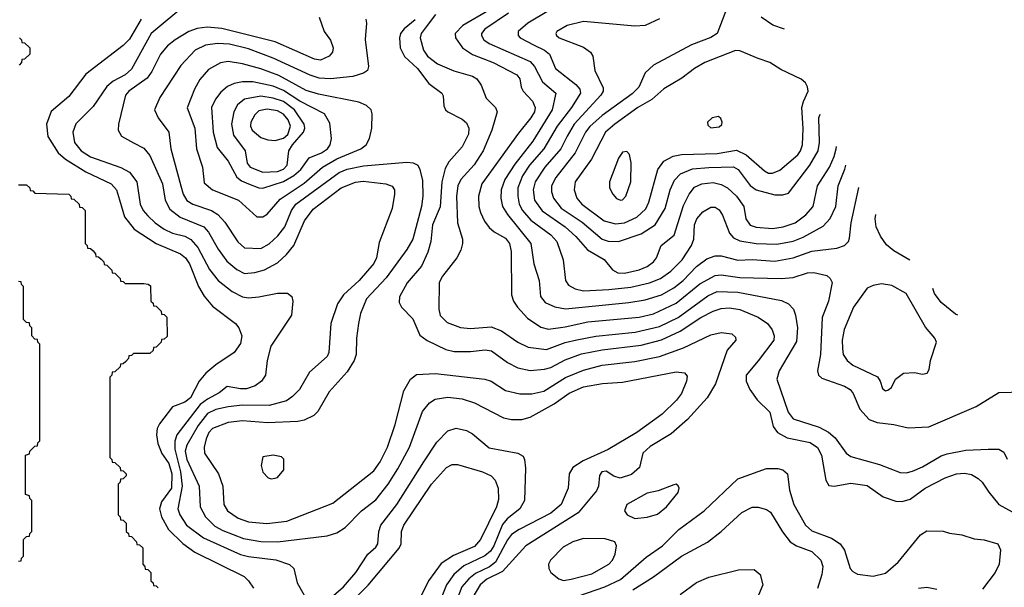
# Model space of a CAD drawing. Extents: x 997028 to 1115134, y 536408 to 618974.
# Tile 464 of 473: x 1078311 to 1083102, y 591873 to 594632. Entities that reach past the tile are written whole.
import ezdxf

# ---------------------------------------------------------------- set-up
doc = ezdxf.new("R2010")
doc.units = 0

msp = doc.modelspace()

# ---------------------------------------------------------------- linework, layer by layer
at = {"layer": '0CON10XD'}
for points in [[(1079125, 594710.4), (1078950.8, 594565), (1078855, 594391.8), (1078825, 594365.3), (1078766.7, 594333.3), (1078735, 594308), (1078669.4, 594210.6), (1078585, 594126.5), (1078569.7, 594085), (1078578.7, 594035), (1078610.7, 593995), (1078655, 593965.7), (1078803.9, 593913.9), (1078845, 593891.2), (1078880.8, 593845), (1078896.8, 593735), (1078911.9, 593705), (1078935, 593678.7), (1078970, 593645), (1079015, 593613.5), (1079055, 593595.6), (1079115, 593579.8), (1079143.5, 593563.5), (1079178.6, 593525), (1079235, 593417.9), (1079276.8, 593365), (1079345, 593311.6), (1079395, 593285.9), (1079425, 593280.9), (1079475, 593284.6), (1079565, 593303.6), (1079615, 593302.5), (1079635, 593286.7), (1079640.8, 593265), (1079634.5, 593195.5), (1079534, 593046), (1079515.5, 592975), (1079507.5, 592905), (1079487.8, 592875), (1079457.4, 592852.6), (1079415, 592838.8), (1079385, 592837.4), (1079320.5, 592849.5), (1079282.1, 592817.9), (1079225, 592788.5), (1079188.8, 592761.2), (1079075.2, 592614.8), (1079065.8, 592584.2), (1079065.4, 592545), (1079094.5, 592435), (1079101.4, 592365), (1079080.3, 592255), (1079090.3, 592225), (1079122.9, 592175), (1079205, 592114), (1079385, 592033.5), (1079425, 592022.3), (1079557, 592007), (1079623.7, 591983.7), (1079645.7, 591965), (1079661.9, 591895), (1079695.5, 591835)], [(1080595, 594679.5), (1080467.5, 594605), (1080430.9, 594565), (1080432.5, 594545), (1080466.2, 594496.2), (1080515, 594462.6), (1080615, 594424.3), (1080730, 594365), (1080744.4, 594345), (1080751.1, 594305), (1080761.1, 594285), (1080807, 594237), (1080819.3, 594205), (1080815.6, 594185), (1080798, 594155), (1080738.3, 594081.7), (1080559.7, 593835), (1080543.7, 593775), (1080545.8, 593725), (1080554.2, 593695), (1080573.2, 593653.2), (1080595, 593622.9), (1080620.7, 593600.7), (1080675, 593570.4), (1080694.7, 593545), (1080702.4, 593505), (1080704.6, 593295), (1080713.8, 593265), (1080733.1, 593235), (1080782.2, 593182.2), (1080847.6, 593137.6), (1080885, 593128.9), (1080965, 593139.6), (1081075, 593163.3), (1081325, 593186.7), (1081395, 593203.3), (1081505, 593255.2), (1081621.4, 593348.6), (1081695, 593389.8), (1081725, 593392.6), (1081815, 593379.4), (1082016.1, 593373.9), (1082075, 593380), (1082145, 593401.2), (1082175, 593403.9), (1082238.3, 593388.3), (1082255.6, 593375), (1082264.5, 593355), (1082247.5, 593265), (1082215.4, 593185), (1082208.6, 593005), (1082193.3, 592925), (1082197.5, 592905), (1082215, 592890.6), (1082325, 592851.8), (1082351.5, 592835), (1082366.7, 592815), (1082399.9, 592739.9), (1082445, 592688.5), (1082484.1, 592674.1), (1082565, 592665.3), (1082635, 592648.2), (1082735, 592653.5), (1082965, 592751.4), (1083075, 592820.6), (1083195.8, 592824.2)], [(1080884.5, 594675.5), (1080784.1, 594615.9), (1080737.1, 594575), (1080736.2, 594555), (1080746.2, 594545), (1080815, 594508.9), (1080864.5, 594485), (1080888.5, 594465), (1080918.1, 594395), (1081018.1, 594318.1), (1081036.9, 594295), (1081040, 594275), (1080996.5, 594205), (1080926, 594115), (1080862, 594005), (1080791.3, 593925), (1080757.2, 593872.8), (1080735.9, 593815), (1080734.5, 593775), (1080741.9, 593735), (1080757.2, 593705), (1080798.3, 593658.3), (1080895, 593586.8), (1080924.7, 593555), (1080955.3, 593465.3), (1080967.2, 593365), (1080982.3, 593342.3), (1081014.1, 593324.1), (1081054.8, 593314.8), (1081178.5, 593321.5), (1081285, 593332.2), (1081376.3, 593353.7), (1081429.6, 593375), (1081479.7, 593410.3), (1081535.1, 593464.9), (1081580.7, 593535), (1081591.6, 593565), (1081594.8, 593635), (1081606.7, 593665), (1081635, 593698.8), (1081675, 593721.1), (1081695, 593720.8), (1081715, 593708.5), (1081731.8, 593681.8), (1081764.8, 593594.8), (1081785, 593572.8), (1081815, 593557.3), (1081894.2, 593544.2), (1081995, 593540.8), (1082075, 593556), (1082124, 593576), (1082220.9, 593629.1), (1082254.4, 593665.6), (1082283.3, 593725), (1082293.5, 593825), (1082325.8, 593905.8), (1082332, 593925.1)], [(1081759.4, 594705), (1081704.5, 594565), (1081675, 594545.3), (1081579.7, 594510.3), (1081395, 594411.5), (1081355.3, 594374.7), (1081324.6, 594305), (1081292.1, 594272.1), (1081145, 594166.1), (1081085, 594112.6), (1081064.4, 594085), (1081014.9, 593985.1), (1080919.5, 593865), (1080899.7, 593825), (1080899.7, 593795), (1080908.6, 593765), (1080946.2, 593716.2), (1081048.3, 593648.3), (1081144.9, 593564.9), (1081175, 593555.2), (1081225, 593554), (1081335, 593591.6), (1081404, 593636), (1081452.7, 593715), (1081477, 593805), (1081498.1, 593851.9), (1081527.3, 593882.7), (1081585, 593906.8), (1081665.2, 593914.8), (1081785, 593916.7), (1081807.1, 593905), (1081865, 593826.5), (1081895, 593804.8), (1081985, 593781.9), (1082025, 593780.4), (1082051.5, 593788.5), (1082156.3, 593925), (1082196.3, 593995), (1082202.9, 594035), (1082200.6, 594155), (1082205.9, 594173.5)], [(1078901.9, 594635), (1078845, 594537.3), (1078815, 594507.7), (1078632.4, 594367.6), (1078550.6, 594259.4), (1078464.1, 594185.9), (1078442.5, 594125), (1078448.5, 594065), (1078498.2, 593985), (1078534.6, 593954.6), (1078632.5, 593892.5), (1078756.2, 593835), (1078781.9, 593805), (1078796.6, 593756.6), (1078820.6, 593675), (1078868.9, 593615), (1078975.2, 593545.2), (1079093.6, 593493.6), (1079118.4, 593475), (1079137, 593445), (1079180.8, 593335), (1079208.5, 593288.5), (1079250.2, 593240.2), (1079361.9, 593155), (1079376.9, 593135), (1079392.2, 593095), (1079385, 593058.8), (1079355, 593014.3), (1079265, 592954.8), (1079216.8, 592915), (1079184.8, 592875.2), (1079141.6, 592795), (1079115, 592773.1), (1079055, 592750.8), (1078991.4, 592668.6), (1078979.5, 592645), (1078977.1, 592615), (1078982.9, 592572.9), (1079003.3, 592523.3), (1079036.7, 592475), (1079051.4, 592425), (1079049.3, 592355), (1079000.5, 592289.5), (1078991.7, 592255), (1079001, 592215), (1079034.7, 592155), (1079105, 592085.9), (1079163.4, 592043.4), (1079403.5, 591925), (1079424.7, 591905), (1079448.4, 591868.4)], [(1079768, 594645), (1079793.3, 594575), (1079823.8, 594533.8), (1079836.4, 594495), (1079832.9, 594475), (1079817.3, 594455), (1079775, 594435.8), (1079745, 594440), (1079555, 594525.7), (1079295, 594590.2), (1079224.3, 594595.7), (1079175, 594590), (1079135, 594575.4), (1079068.2, 594535), (1079031.1, 594505), (1078996.7, 594465), (1078955, 594381.5), (1078931.6, 594348.4), (1078841.8, 594285), (1078826.6, 594265), (1078791.3, 594125), (1078790, 594095), (1078807.1, 594067.1), (1078865, 594034.6), (1078915, 594008.8), (1078945, 593971.9), (1079006, 593835), (1079018.9, 593755), (1079041.2, 593711.2), (1079092.3, 593672.3), (1079207.7, 593625), (1079229.6, 593599.6), (1079277.1, 593517.1), (1079319, 593459), (1079367.5, 593417.5), (1079405, 593398.9), (1079455, 593404.2), (1079502.8, 593417.2), (1079565, 593451.3), (1079609.4, 593490.6), (1079645.2, 593534.8), (1079697.1, 593655), (1079739, 593711), (1079875.5, 593815), (1079945, 593843.4), (1079982.8, 593847.2), (1080092.5, 593835), (1080123.8, 593823.8), (1080134.4, 593805), (1080135.5, 593785), (1080123.8, 593715), (1080060.9, 593549.1), (1080047.6, 593475), (1080035, 593446.7), (1079962.5, 593365), (1079886.2, 593295), (1079858.4, 593251.6), (1079824.7, 593155.3), (1079815.4, 593015), (1079807.1, 592995), (1079721.1, 592918.9), (1079672.7, 592835), (1079639.5, 592800.5), (1079609.8, 592780.2), (1079525, 592757.7), (1079395, 592758.4), (1079325, 592750.5), (1079265, 592737.9), (1079225, 592717.9), (1079179.7, 592660.3), (1079124.5, 592565), (1079117, 592535), (1079125, 592493.8), (1079184.1, 592365), (1079189.1, 592265), (1079215.9, 592215), (1079260.5, 592170.5), (1079299, 592149), (1079400.2, 592110.2), (1079485, 592096), (1079565, 592094.3), (1079806.7, 592123.3), (1079855, 592137.5), (1079895, 592164.5), (1079975, 592244.5), (1080045, 592297.9), (1080104.8, 592375.2), (1080150.6, 592449.4), (1080208.6, 592555), (1080272, 592728), (1080305, 592770.5), (1080332.8, 592787.3), (1080395, 592797.1), (1080465, 592789.7), (1080525, 592770.7), (1080665, 592697.5), (1080705, 592688.8), (1080755, 592688.2), (1080795, 592700), (1080912.3, 592765), (1080985, 592816.7), (1081055, 592847), (1081146.6, 592863.4), (1081245, 592870.6), (1081505, 592920.4), (1081546.1, 592916.1), (1081559.1, 592899.1), (1081556.7, 592875), (1081532.1, 592815), (1081507.3, 592782.7), (1081438.2, 592715), (1081314.5, 592625), (1081175, 592543.7), (1081052.7, 592487.3), (1081002.1, 592455), (1080984.6, 592425), (1080980, 592355), (1080946.2, 592275), (1080895, 592234.3), (1080740.9, 592155), (1080705, 592130), (1080685, 592104.7), (1080625.8, 591995), (1080597.7, 591972.3), (1080529.6, 591940.4), (1080496, 591914), (1080463.2, 591875), (1080435, 591804.7)], [(1079995.8, 594635), (1079999.4, 594615), (1079993.1, 594536.9), (1080008.6, 594405), (1080004.3, 594385.7), (1079985, 594371.9), (1079932.9, 594357.1), (1079824.4, 594345.6), (1079768, 594348), (1079725, 594362.3), (1079545, 594446), (1079425, 594490.7), (1079332.9, 594512.9), (1079273.4, 594516.6), (1079215, 594508.4), (1079164.6, 594485), (1079095, 594410.5), (1078993.1, 594255), (1078967.3, 594195), (1078984.4, 594155), (1079036.4, 594085), (1079047.3, 594005), (1079095.3, 593824.7), (1079107, 593785), (1079125, 593753.9), (1079154.4, 593735), (1079244.5, 593704.5), (1079275.9, 593685.9), (1079308.8, 593648.8), (1079373, 593553), (1079405, 593523.8), (1079485, 593520.6), (1079525, 593542.8), (1079568, 593582), (1079602, 593625), (1079633.4, 593705), (1079654.7, 593735), (1079865, 593889.8), (1079905, 593905.2), (1079985, 593922.8), (1080195, 593939.3), (1080226.6, 593936.6), (1080248.1, 593925), (1080258.8, 593905), (1080271.1, 593851.1), (1080273.3, 593775), (1080266.6, 593725), (1080224.6, 593565), (1080195.5, 593515), (1080095, 593378.2), (1079999.5, 593275), (1079970.3, 593205), (1079959.3, 593155), (1079949.7, 593085), (1079948, 593005), (1079938.2, 592975), (1079905, 592921.5), (1079816.8, 592823.2), (1079762.7, 592727.3), (1079742.2, 592707.8), (1079695, 592685.4), (1079665, 592679.7), (1079516.8, 592673.2), (1079395, 592682.3), (1079325, 592674.8), (1079249.2, 592645), (1079232.1, 592625), (1079219.2, 592595), (1079208.6, 592555), (1079211.3, 592525), (1079278.9, 592425), (1079300.3, 592365), (1079304.7, 592275), (1079322.1, 592245), (1079375, 592208.6), (1079425, 592191.6), (1079513.1, 592183.1), (1079610.8, 592195), (1079835, 592281.8), (1080035, 592438.8), (1080065, 592483.5), (1080100.3, 592555), (1080138.6, 592665), (1080181.2, 592828.8), (1080213.5, 592885), (1080242.6, 592907.4), (1080335, 592912), (1080575, 592884.6), (1080605, 592874.6), (1080675, 592830.4), (1080745, 592813.6), (1080803.5, 592813.5), (1080862.5, 592827.5), (1080967.4, 592892.6), (1081055, 592929.4), (1081145, 592953.2), (1081305, 592971.5), (1081425, 592996), (1081541.9, 593038.1), (1081675, 593100.8), (1081725, 593111.2), (1081776.2, 593105), (1081795, 593088.8), (1081795.6, 593075), (1081753.2, 593026.8), (1081697, 592863), (1081656.1, 592793.9), (1081560.6, 592689.4), (1081481.4, 592618.6), (1081378.3, 592558.3), (1081343.8, 592525), (1081326.4, 592455), (1081287.8, 592422.2), (1081233.4, 592403.4), (1081202.8, 592412.8), (1081165, 592437.9), (1081144.3, 592435), (1081133.1, 592416.9), (1081127.1, 592365), (1081118, 592342), (1081028.7, 592235), (1080773.8, 592075), (1080660.3, 591949.7), (1080585, 591913.3), (1080551.9, 591885), (1080492.5, 591785)], [(1080235, 594632.7), (1080181.3, 594588.7), (1080164.2, 594565), (1080158.8, 594545), (1080163.4, 594495), (1080183.4, 594453.4), (1080246.9, 594395), (1080301.9, 594321.9), (1080365.7, 594275), (1080371.9, 594261.9), (1080374.4, 594214.4), (1080382.5, 594195), (1080394, 594185), (1080465, 594149.1), (1080485, 594131.9), (1080496.9, 594105), (1080495.4, 594075.4), (1080464.6, 594015), (1080399.2, 593940.8), (1080381.2, 593908.8), (1080365.5, 593845), (1080356.8, 593723.2), (1080319.8, 593635), (1080311.6, 593555), (1080296.9, 593503.1), (1080265.8, 593434.2), (1080197.4, 593352.6), (1080160, 593285), (1080157.5, 593257.5), (1080169.2, 593235), (1080225, 593178), (1080258.8, 593098.8), (1080293.2, 593073.2), (1080385, 593029.1), (1080425, 593019.4), (1080505, 593018.9), (1080576.9, 593026.9), (1080607.5, 593022.5), (1080685, 592966.8), (1080735, 592940.3), (1080795, 592927.5), (1080865, 592932.9), (1080895, 592942.2), (1080965, 592979.6), (1081045, 593007.4), (1081145, 593027.6), (1081335, 593049.8), (1081435, 593075.5), (1081525, 593118.3), (1081625, 593184.8), (1081685, 593216.2), (1081725, 593229), (1081765, 593231.1), (1081815, 593223.8), (1081905, 593186), (1081950, 593155), (1081972.1, 593125), (1081982.5, 593095), (1081980.7, 593075), (1081905, 592973.8), (1081846.7, 592905), (1081845.5, 592875), (1081863.5, 592835), (1081899.2, 592785), (1081961.5, 592725), (1081977.3, 592655), (1081998.5, 592625), (1082045, 592600), (1082157.6, 592577.6), (1082192.8, 592552.8), (1082212.4, 592515), (1082233.6, 592393.6), (1082248.6, 592368.6), (1082275, 592364.4), (1082355, 592378.9), (1082435, 592368.2), (1082513.4, 592313.4), (1082575, 592292.7), (1082605, 592290), (1082645, 592302.1), (1082716.7, 592355), (1082815, 592406), (1082870, 592425), (1082908.3, 592428.3), (1082942.2, 592422.2), (1082975, 592402.9), (1082994.6, 592384.6), (1083026.7, 592335), (1083075.9, 592275.9), (1083172.3, 592222.3)], [(1080335, 594658), (1080285, 594591.4), (1080264.8, 594565), (1080260, 594545), (1080275.8, 594485), (1080295.9, 594455), (1080345, 594418.1), (1080423.4, 594383.4), (1080515, 594358.4), (1080535, 594345.4), (1080556.6, 594315), (1080581, 594251), (1080625.7, 594205), (1080634.4, 594185), (1080608, 594095), (1080566.7, 593995), (1080522.9, 593927.1), (1080458.2, 593855), (1080442.8, 593825), (1080436.2, 593775), (1080442, 593645), (1080466.4, 593565), (1080465.6, 593545), (1080457.6, 593512.4), (1080438.9, 593475), (1080368.5, 593385), (1080352.5, 593355), (1080350.5, 593225), (1080356.5, 593195), (1080390.8, 593160.9), (1080456.8, 593136.8), (1080505, 593131.4), (1080605, 593140), (1080655, 593119.6), (1080734.8, 593064.8), (1080785, 593040.6), (1080875, 593029), (1080965, 593063), (1081023, 593077), (1081115, 593093.7), (1081306, 593114), (1081425, 593141.8), (1081515, 593184.4), (1081659.8, 593290.2), (1081705, 593311.2), (1081805, 593308), (1082018.1, 593268.1), (1082052, 593252), (1082075.8, 593225.8), (1082086.4, 593196.4), (1082095.3, 593135), (1082091.4, 593068.6), (1082006.1, 592925), (1081996.1, 592885), (1082050.4, 592725), (1082075, 592692.1), (1082201.5, 592651.5), (1082247.6, 592627.6), (1082279.8, 592599.8), (1082333.1, 592525), (1082355, 592508.7), (1082495, 592470), (1082595, 592431.6), (1082625, 592429.4), (1082655, 592437.2), (1082705, 592459.3), (1082795, 592512.5), (1082825, 592522.5), (1082915, 592539.1), (1083024.6, 592544.6), (1083075, 592544.4), (1083099.4, 592529.4), (1083116.8, 592496.8)], [(1080690, 594665), (1080575, 594586), (1080558.1, 594565), (1080557.6, 594555), (1080570.5, 594535), (1080595, 594516.9), (1080795, 594428.7), (1080816.3, 594405), (1080855, 594330.8), (1080919.6, 594275), (1080902.3, 594195), (1080807.8, 594042.2), (1080719.9, 593930.1), (1080672, 593855), (1080653.3, 593805), (1080651.9, 593765), (1080660.9, 593725), (1080684.7, 593685), (1080798.4, 593545), (1080813.3, 593445), (1080838.2, 593365), (1080845, 593286.7), (1080868.3, 593258.2), (1080915, 593236.6), (1080966.9, 593226.9), (1081275, 593258), (1081355, 593271.2), (1081435, 593295.6), (1081495, 593329.8), (1081539.2, 593365), (1081605, 593433.2), (1081655, 593470.6), (1081695, 593484.1), (1081725, 593484.2), (1081805, 593464.3), (1081875, 593467.6), (1081985, 593459.4), (1082075, 593474.8), (1082165, 593506.5), (1082287.6, 593522.4), (1082325.3, 593534.7), (1082344.4, 593555), (1082349.7, 593570.3), (1082356.4, 593645), (1082394.1, 593816.3)], [(1081423.9, 594636.1), (1081355, 594604.8), (1081305, 594600.7), (1081055, 594623.2), (1080975, 594604.1), (1080925.5, 594575), (1080920, 594565), (1080923.5, 594555), (1080936.7, 594545), (1081055, 594498.6), (1081088.5, 594475), (1081099.6, 594455), (1081110.4, 594385), (1081150.8, 594300.8), (1081150.3, 594285), (1081138.6, 594265), (1081010, 594125), (1080975, 594066.2), (1080944.3, 594005), (1080866, 593915), (1080819, 593845), (1080809.6, 593805), (1080817, 593755), (1080853.7, 593703.7), (1080965.3, 593625), (1081018.1, 593578.1), (1081074.2, 593514.2), (1081155, 593467.2), (1081196.6, 593416.6), (1081222.1, 593402.1), (1081255, 593400.7), (1081325, 593416.8), (1081365, 593432.4), (1081395.4, 593455), (1081409.2, 593475), (1081431.9, 593535), (1081496.5, 593585), (1081541.2, 593728.8), (1081568.1, 593785), (1081595, 593819.1), (1081630, 593835), (1081685, 593840.9), (1081725, 593832.1), (1081755.9, 593815.9), (1081800, 593775), (1081834.6, 593725), (1081844, 593664), (1081865, 593634.2), (1081895, 593623.5), (1081975, 593617.3), (1082025.8, 593625), (1082085, 593645.2), (1082136.7, 593683.3), (1082172.2, 593725), (1082193.6, 593825), (1082252.2, 593915), (1082275, 593967.5), (1082284.8, 594005.2), (1082285.4, 594016.8)], [(1082033.5, 594586.1), (1081976.3, 594606.3), (1081920, 594645)], [(1078310, 594545), (1078320, 594535), (1078321.7, 594521.7), (1078335, 594520), (1078360, 594495), (1078360, 594465), (1078335, 594440), (1078321.7, 594438.3), (1078320, 594425), (1078308.3, 594411.7)], [(1081210.9, 593640.9), (1081255, 593644.4), (1081315, 593672.5), (1081357.3, 593712.7), (1081372.9, 593745), (1081416.5, 593905), (1081445.9, 593944.1), (1081491.2, 593968.8), (1081532.1, 593977.9), (1081705, 593982.4), (1081798.4, 593998.4), (1081845.8, 593975.8), (1081935, 593897.3), (1081955, 593887.2), (1081974.1, 593885.9), (1082009.4, 593900.6), (1082097.4, 593975), (1082111.3, 593995), (1082120.3, 594025), (1082123.7, 594103.7), (1082117.6, 594205), (1082124.8, 594235.2), (1082148.5, 594285), (1082145, 594306.7), (1082135, 594326.2), (1082113.2, 594343.2), (1082015, 594390.6), (1081961.2, 594425), (1081903.9, 594443.9), (1081815, 594481.5), (1081795, 594483.5), (1081645, 594424.7), (1081595, 594395.4), (1081532.4, 594347.6), (1081445, 594296.9), (1081387.5, 594245), (1081318.7, 594205), (1081207.6, 594125), (1081162.4, 594085), (1081094.1, 593955), (1081014.7, 593845), (1081008.7, 593805), (1081022.9, 593765), (1081045.9, 593735.9), (1081155, 593655.3), (1081210.9, 593640.9)], [(1079495, 593673.6), (1079515, 593687.1), (1079579.1, 593760.9), (1079695, 593837.5), (1079784.4, 593915.6), (1079855, 593956.2), (1079970.6, 594005), (1079997.1, 594025), (1080014.2, 594055), (1080024.3, 594105), (1080026.9, 594175), (1080021.4, 594195), (1079999.2, 594215), (1079961.5, 594231.5), (1079765, 594270.2), (1079705, 594289), (1079571.8, 594361.8), (1079485, 594394.4), (1079395, 594417.5), (1079325, 594429.1), (1079287.8, 594422.2), (1079229.6, 594390.4), (1079188.2, 594341.8), (1079161.2, 594295), (1079126, 594204), (1079163, 594105), (1079170.8, 594005), (1079200.8, 593915), (1079208.9, 593838.9), (1079249.4, 593805), (1079375.5, 593755), (1079465, 593673.6), (1079495, 593673.6)], [(1079495, 593813.2), (1079595, 593846.3), (1079645.7, 593875), (1079680, 593905), (1079719.3, 593960.7), (1079779.2, 593985), (1079808.4, 594005), (1079821.8, 594025), (1079828.2, 594055), (1079819.6, 594129.6), (1079794.5, 594175), (1079675, 594237.1), (1079595, 594288.4), (1079545, 594309.1), (1079445, 594329.8), (1079395, 594330.4), (1079355, 594321.8), (1079322.8, 594307.2), (1079289.9, 594280.1), (1079263.9, 594246.1), (1079245.3, 594205), (1079253.4, 594085), (1079271.4, 594011.4), (1079325.1, 593945.1), (1079367.8, 593867.8), (1079389.8, 593849.8), (1079425, 593835.2), (1079475, 593814.7), (1079495, 593813.2)], [(1079495, 593891), (1079565, 593894.8), (1079595, 593905.6), (1079613.5, 593925), (1079621, 593995), (1079639.5, 594025), (1079692.1, 594085), (1079698.6, 594105), (1079695.8, 594125), (1079649.1, 594195), (1079595, 594235.4), (1079545, 594251.4), (1079485, 594260.2), (1079404.5, 594245.5), (1079370.7, 594219.3), (1079352.5, 594185), (1079341.9, 594125), (1079351.6, 594071.6), (1079408.8, 593995), (1079418.2, 593935), (1079432.9, 593915), (1079495, 593891)], [(1079555, 594044.8), (1079595, 594056.2), (1079616.5, 594075), (1079628.4, 594115), (1079617.4, 594145), (1079595, 594173), (1079565, 594189.8), (1079515, 594197.5), (1079475, 594188.8), (1079455, 594170.5), (1079435.9, 594135), (1079434.7, 594115), (1079442.9, 594095), (1079485, 594059.4), (1079518.3, 594048.3), (1079555, 594044.8)], [(1081675, 594106.7), (1081715, 594112), (1081727.3, 594122.7), (1081730, 594135), (1081723, 594153), (1081711.7, 594161.7), (1081680, 594155), (1081657.5, 594135), (1081659.3, 594119.3), (1081675, 594106.7)], [(1081235, 593754.5), (1081245, 593756.7), (1081260.9, 593775), (1081285.4, 593845), (1081286.7, 593936.7), (1081278, 593978), (1081265, 593991.2), (1081245, 593988), (1081225, 593960), (1081180.6, 593845), (1081181.9, 593815), (1081196.9, 593785), (1081215, 593763.3), (1081235, 593754.5)], [(1078305, 593830), (1078345, 593830), (1078360, 593815), (1078361.7, 593801.7), (1078375, 593800), (1078385, 593790), (1078550, 593785), (1078560, 593775), (1078561.7, 593761.7), (1078575, 593760), (1078600, 593735), (1078601.7, 593721.7), (1078615, 593720), (1078630, 593705), (1078630, 593545), (1078640, 593535), (1078641.7, 593521.7), (1078655, 593520), (1078668.3, 593508.3), (1078680, 593495), (1078681.7, 593481.7), (1078695, 593480), (1078708.3, 593468.3), (1078720, 593455), (1078721.7, 593441.7), (1078735, 593440), (1078760, 593415), (1078761.7, 593401.7), (1078775, 593400), (1078800, 593375), (1078801.7, 593361.7), (1078815, 593360), (1078825, 593350), (1078915, 593350), (1078937, 593347), (1078948.3, 593338.3), (1078950, 593265), (1078960, 593255), (1078961.7, 593241.7), (1078975, 593240), (1079000, 593215), (1079001.7, 593201.7), (1079015, 593200), (1079027, 593187), (1079028.3, 593091.7), (1079015, 593080), (1079001.7, 593078.3), (1079000, 593065), (1078975, 593040), (1078961.7, 593038.3), (1078960, 593025), (1078945, 593010), (1078865, 593010), (1078855, 593000), (1078841.7, 592998.3), (1078840, 592985), (1078828.3, 592971.7), (1078815, 592960), (1078801.7, 592958.3), (1078800, 592945), (1078775, 592920), (1078761.7, 592918.3), (1078760, 592905), (1078750, 592895), (1078750, 592505), (1078760, 592495), (1078761.7, 592481.7), (1078775, 592480), (1078800, 592455), (1078801.7, 592441.7), (1078815, 592440), (1078830, 592425), (1078830, 592415), (1078815, 592400), (1078801.7, 592398.3), (1078800, 592385), (1078790, 592375), (1078790, 592225), (1078800, 592215), (1078801.7, 592201.7), (1078815, 592200), (1078830, 592185), (1078830, 592145), (1078840, 592135), (1078841.7, 592121.7), (1078855, 592120), (1078880, 592095), (1078881.7, 592081.7), (1078895, 592080), (1078910, 592065), (1078910, 591985), (1078920, 591975), (1078921.7, 591961.7), (1078935, 591960), (1078950, 591945), (1078950, 591905), (1078960, 591895), (1078961.7, 591881.7), (1078975, 591880), (1078985, 591870)], [(1082642.2, 593463.8), (1082565, 593508.5), (1082528.5, 593538.5), (1082499.9, 593579.9), (1082478.7, 593625), (1082474.1, 593665), (1082476.4, 593686)], [(1078305, 592000), (1078318.3, 592001.7), (1078320, 592015), (1078330, 592025), (1078330, 592105), (1078345, 592120), (1078358.3, 592121.7), (1078360, 592135), (1078370, 592145), (1078370, 592295), (1078360, 592305), (1078358.3, 592318.3), (1078340, 592325), (1078340, 592515), (1078358.3, 592521.7), (1078360, 592535), (1078385, 592560), (1078398.3, 592561.7), (1078400, 592575), (1078410, 592585), (1078410, 593055), (1078400, 593065), (1078398.3, 593078.3), (1078385, 593080), (1078370, 593095), (1078370, 593135), (1078360, 593145), (1078358.3, 593158.3), (1078345, 593160), (1078330, 593175), (1078330, 593335), (1078320, 593345), (1078318.3, 593358.3), (1078305, 593360)], [(1082525, 592828.8), (1082535, 592831.2), (1082553.3, 592845), (1082573.3, 592885), (1082612.5, 592915), (1082665, 592918), (1082705, 592908.8), (1082726.7, 592915), (1082737.3, 592932.7), (1082743.8, 592975), (1082772, 593065), (1082764.2, 593085), (1082718.5, 593138.5), (1082625, 593301.5), (1082555, 593340.5), (1082505, 593347.8), (1082465, 593340.6), (1082435, 593326.9), (1082369.1, 593235), (1082323.4, 593126.6), (1082313.3, 593075), (1082314.7, 593034.7), (1082318, 593005), (1082337.3, 592975), (1082365, 592953.2), (1082485.6, 592895.6), (1082498.8, 592875), (1082509.5, 592839.5), (1082525, 592828.8)], [(1082875.8, 593195.8), (1082865, 593201.2), (1082795, 593257.5), (1082762, 593302), (1082754.1, 593325.2)], [(1079815, 591814.7), (1079887.6, 591875), (1079947.2, 591945), (1080005.8, 592034.2), (1080045, 592068.5), (1080053.9, 592085), (1080058.9, 592145), (1080068.9, 592175), (1080145.7, 592275), (1080277.2, 592482.8), (1080341.3, 592578.7), (1080395, 592633.3), (1080435, 592646.2), (1080485.9, 592635.9), (1080515, 592620), (1080595, 592551.8), (1080735.4, 592525.4), (1080760.5, 592510.5), (1080768.1, 592495), (1080773.1, 592453.1), (1080767.7, 592295), (1080745.4, 592255), (1080684, 592206), (1080660.7, 592179.3), (1080618.8, 592075), (1080601.9, 592048.1), (1080574.4, 592025.6), (1080473.1, 591976.9), (1080423.9, 591936.1), (1080387.7, 591885), (1080355.1, 591804.9)], [(1079535, 592400), (1079555, 592403.3), (1079565, 592407.5), (1079596.7, 592445), (1079596.1, 592496.1), (1079585, 592507.5), (1079545, 592516.2), (1079495, 592507.5), (1079486.2, 592465), (1079495, 592432.5), (1079520, 592405), (1079535, 592400)], [(1079885, 591760.8), (1080006.9, 591883.1), (1080157, 592063), (1080166.8, 592085), (1080169.6, 592145), (1080180.4, 592175), (1080315, 592373.8), (1080387.3, 592455), (1080415, 592470.8), (1080440.9, 592470.9), (1080563.8, 592435), (1080605.3, 592415.3), (1080624.7, 592394.7), (1080639.6, 592355), (1080640.8, 592300.8), (1080631.9, 592265), (1080552.8, 592105), (1080525, 592072.2), (1080422.2, 592027.8), (1080361.8, 591988.2), (1080301.1, 591905), (1080257.1, 591815)], [(1080985, 591816), (1081159.1, 591875), (1081235, 591911.3), (1081360.3, 592019.7), (1081438.9, 592075), (1081518.8, 592155), (1081641.8, 592245), (1081805, 592400), (1081945, 592450.8), (1082001.1, 592451.1), (1082025, 592444), (1082048, 592425), (1082056.4, 592345), (1082078.7, 592275), (1082135, 592174.6), (1082165, 592148.1), (1082261.8, 592111.8), (1082302.9, 592085), (1082325, 592053.8), (1082352.5, 591965), (1082365, 591950), (1082387.6, 591937.6), (1082465, 591927.3), (1082525, 591942.1), (1082586.2, 591995), (1082695, 592127.8), (1082725, 592148.5), (1082805, 592145.7), (1082835, 592135.7), (1082895, 592128.6), (1082955, 592109.4), (1083005, 592104.3), (1083071.2, 592085), (1083084.3, 592055), (1083078.1, 591985), (1083058, 591945), (1082996.5, 591863.5)], [(1081305, 592208), (1081365, 592214.4), (1081415, 592229.4), (1081459.2, 592265), (1081515, 592333.3), (1081520, 592355), (1081515, 592366.7), (1081505, 592373.8), (1081495, 592372), (1081417.3, 592342.7), (1081365, 592330.8), (1081266.2, 592275), (1081254, 592245), (1081267.5, 592225), (1081305, 592208)], [(1081295, 591861.3), (1081396, 591924), (1081531.1, 592025), (1081657.8, 592092.3), (1081725.3, 592144.7), (1081825, 592237.5), (1081875, 592263.6), (1081905, 592263.5), (1081945, 592252.2), (1081965, 592238.1), (1082022.4, 592142.4), (1082061.1, 592095), (1082091.4, 592075), (1082165, 592046.5), (1082210.3, 592005), (1082218.7, 591975), (1082213.9, 591935), (1082192.6, 591867.4)], [(1080956.6, 591906.6), (1080995, 591913.1), (1081095, 591938.6), (1081178.2, 591985), (1081196.5, 592005), (1081209.4, 592035), (1081215.8, 592075), (1081206.7, 592095), (1081159.6, 592109.6), (1081055, 592110.4), (1081002, 592095), (1080955, 592068.1), (1080894.2, 592005), (1080884.3, 591985), (1080885.8, 591965), (1080896, 591945), (1080935, 591914.4), (1080956.6, 591906.6)], [(1081525, 591838), (1081605, 591896.2), (1081665, 591922.9), (1081808.3, 591958.3), (1081885, 591959.2), (1081914.2, 591935), (1081926.9, 591885), (1081897.5, 591815)], [(1082685, 591868.6), (1082725, 591873.3), (1082773.4, 591863.4)]]:
    msp.add_lwpolyline(points, dxfattribs=at)

doc.saveas('drawing.dxf')
